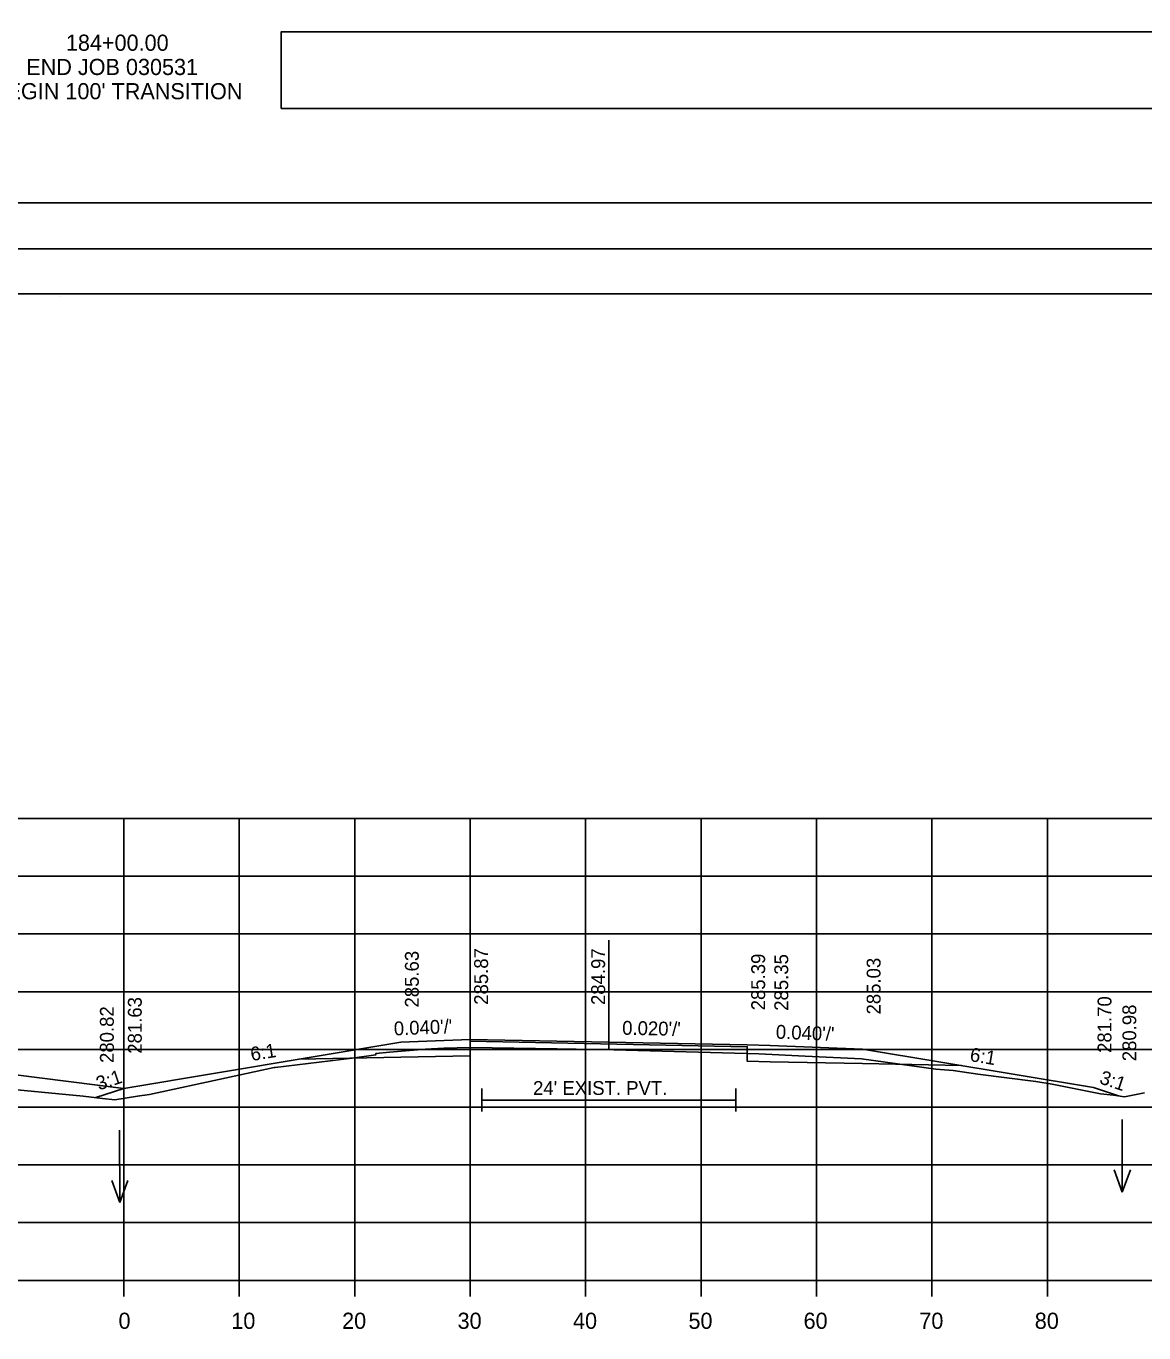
# Model space of a CAD drawing. Extents: x 285 to 4233, y -659 to 3710.
# Drawn here: x 1215.2 to 1312, y 2425 to 2538.2 of the extents above; entities that cross this region are included whole.
import ezdxf

# ---------------------------------------------------------------- set-up
doc = ezdxf.new("R2010")
doc.units = 0
for name, color, linetype in [('R_Alt Surface', 7, 'Continuous'), ('R_Axis', 7, 'Continuous'), ('R_Axis Annot', 7, 'Continuous'), ('R_Border', 7, 'Continuous'), ('R_Exist Surface', 7, 'Continuous'), ('R_Fin Surface', 7, 'Continuous'), ('R_Grid', 7, 'Continuous'), ('R_No Plot', 7, 'Continuous'), ('R_Water', 7, 'Continuous'), ('R_Water Annot', 7, 'Continuous'), ('R_Xsect Elev', 7, 'Continuous'), ('R_Xsect Slope', 7, 'Continuous')]:
    doc.layers.add(name, color=color, linetype=linetype)

msp = doc.modelspace()

# ---------------------------------------------------------------- linework, layer by layer
at = {"layer": 'R_Alt Surface'}
for points in [[(1238.84, 2448.75), (1247.68, 2448.93), (1253.68, 2449.05), (1253.68, 2449.05), (1253.68, 2450.3), (1277.68, 2449.82), (1277.68, 2448.57), (1279.68, 2448.53), (1287.68, 2448.37), (1296.24, 2448.2)], [(1254.68, 2446.21), (1254.68, 2444.21)], [(1276.68, 2446.21), (1276.68, 2444.21)], [(1254.68, 2445.21), (1276.68, 2445.21)]]:
    msp.add_lwpolyline(points, dxfattribs=at)
at = {"layer": 'R_Axis'}
for p, q in [((1073.68, 2429.59), (1373.68, 2429.59)), ((1223.68, 2428.19), (1223.68, 2429.59)), ((1233.68, 2428.19), (1233.68, 2429.59)), ((1243.68, 2428.19), (1243.68, 2429.59)), ((1253.68, 2428.19), (1253.68, 2429.59)), ((1263.68, 2428.19), (1263.68, 2429.59)), ((1273.68, 2428.19), (1273.68, 2429.59)), ((1283.68, 2428.19), (1283.68, 2429.59)), ((1293.68, 2428.19), (1293.68, 2429.59)), ((1303.68, 2428.19), (1303.68, 2429.59))]:
    msp.add_line(p, q, dxfattribs=at)
at = {"layer": 'R_Axis Annot'}
msp.add_lwpolyline([(1237.31, 2531.09), (1377.31, 2531.09), (1377.31, 2537.74), (1237.31, 2537.74)], close=True, dxfattribs=at)
at = {"layer": 'R_Border'}
for p, q in [((1381.86, 2522.93), (1065.68, 2522.93)), ((1065.68, 2515.05), (1381.86, 2515.05)), ((1218.2, 2514.79), (1218.2, 2514.79)), ((1218.2, 2514.79), (1218.2, 2514.79))]:
    msp.add_line(p, q, dxfattribs=at)
at = {"layer": 'R_Exist Surface'}
msp.add_lwpolyline([(1210.81, 2446.45), (1220.15, 2445.54), (1221.83, 2445.35), (1222.91, 2445.24), (1224.87, 2445.53), (1225.9, 2445.69), (1232.57, 2447.13), (1236.69, 2448.02), (1236.79, 2448.04), (1243.46, 2448.83), (1245.5, 2449.12), (1245.51, 2449.25), (1246.7, 2449.36), (1249.81, 2449.62), (1251.41, 2449.69), (1253.71, 2449.77), (1261.22, 2449.65), (1266.12, 2449.55), (1271.34, 2449.41), (1278.69, 2449.21), (1282.69, 2449.02), (1287.59, 2448.78), (1294.03, 2447.89), (1295.53, 2447.77), (1297.67, 2447.46), (1302.68, 2446.82), (1304.09, 2446.57), (1308.29, 2445.75), (1309.41, 2445.63), (1310.37, 2445.5), (1312.08, 2445.83)], dxfattribs=at)
at = {"layer": 'R_Fin Surface'}
for points in [[(1221.26, 2445.42), (1223.68, 2446.22), (1247.68, 2450.22), (1253.68, 2450.46), (1277.68, 2449.98), (1279.68, 2449.94), (1287.68, 2449.62), (1307.68, 2446.29), (1309.83, 2445.57)], [(1129.92, 2442.06), (1139.68, 2445.31), (1159.68, 2448.64), (1167.68, 2448.96), (1169.68, 2449), (1193.68, 2449.48), (1199.68, 2449.24), (1223.68, 2446.22)]]:
    msp.add_lwpolyline(points, dxfattribs=at)
at = {"layer": 'R_Grid'}
for p, q in [((1073.68, 2469.59), (1373.68, 2469.59)), ((1223.68, 2429.59), (1223.68, 2469.59)), ((1233.68, 2429.59), (1233.68, 2469.59)), ((1243.68, 2429.59), (1243.68, 2469.59)), ((1253.68, 2429.59), (1253.68, 2469.59)), ((1263.68, 2429.59), (1263.68, 2469.59)), ((1273.68, 2429.59), (1273.68, 2469.59)), ((1283.68, 2429.59), (1283.68, 2469.59)), ((1293.68, 2429.59), (1293.68, 2469.59)), ((1303.68, 2429.59), (1303.68, 2469.59)), ((1073.68, 2464.59), (1373.68, 2464.59)), ((1073.68, 2459.59), (1373.68, 2459.59)), ((1073.68, 2454.59), (1373.68, 2454.59)), ((1073.68, 2449.59), (1373.68, 2449.59)), ((1073.68, 2444.59), (1373.68, 2444.59)), ((1073.68, 2439.59), (1373.68, 2439.59)), ((1073.68, 2434.59), (1373.68, 2434.59)), ((1073.68, 2429.59), (1373.68, 2429.59))]:
    msp.add_line(p, q, dxfattribs=at)
at = {"layer": 'R_No Plot'}
msp.add_line((1053.28, 2518.95), (1386.61, 2518.95), dxfattribs=at)
msp.add_line((1053.28, 2518.95), (1386.61, 2518.95), dxfattribs=at)
for points in [[(1053.27, 2732.28), (1386.61, 2732.28), (1386.61, 2518.95), (1053.27, 2518.95)], [(1299.6, 2728.39), (1319.22, 2728.39), (1319.22, 2718.51), (1335.33, 2718.51), (1358.53, 2718.51), (1358.65, 2690.35), (1381.86, 2690.35), (1381.86, 2522.93), (1065.68, 2522.93), (1065.68, 2728.39)], [(1053.27, 2518.95), (1386.61, 2518.95), (1386.61, 2305.61), (1053.27, 2305.61)], [(1299.6, 2515.05), (1319.22, 2515.05), (1319.22, 2505.17), (1335.33, 2505.17), (1358.53, 2505.17), (1358.65, 2477.01), (1381.86, 2477.01), (1381.86, 2309.59), (1065.68, 2309.59), (1065.68, 2515.05)]]:
    msp.add_lwpolyline(points, close=True, dxfattribs=at)
at = {"layer": 'R_Water Annot'}
for p, q in [((1223.31, 2442.6), (1223.34, 2436.32)), ((1310.17, 2443.52), (1310.17, 2437.24)), ((1310.17, 2437.24), (1309.47, 2439.16)), ((1310.17, 2437.24), (1310.87, 2439.16)), ((1223.34, 2436.32), (1222.63, 2438.24)), ((1223.34, 2436.32), (1224.03, 2438.24))]:
    msp.add_line(p, q, dxfattribs=at)
at = {"layer": 'R_Xsect Elev'}
msp.add_line((1265.68, 2449.56), (1265.68, 2459.07), dxfattribs=at)

# ---------------------------------------------------------------- texts
at = {"layer": 'R_Axis Annot'}
for s, p in [('184+00.00', (1218.66, 2536.09)), ('END JOB 030531', (1215.23, 2533.99)), ("BEGIN 100' TRANSITION", (1212.27, 2531.89)), ('0', (1223.22, 2425.39)), ('10', (1232.99, 2425.39)), ('20', (1242.59, 2425.39)), ('30', (1252.59, 2425.39)), ('40', (1262.59, 2425.39)), ('50', (1272.59, 2425.39)), ('60', (1282.56, 2425.39)), ('70', (1292.59, 2425.39)), ('80', (1302.59, 2425.39))]:
    msp.add_text(s, height=1.4, dxfattribs=at).set_placement(p)
at = {"layer": 'R_Water'}
msp.add_text("24' EXIST. PVT.", height=1.2, dxfattribs=at).set_placement((1259.13, 2445.65))
at = {"layer": 'R_Xsect Elev'}
for s, p in [('285.63', (1249.23, 2453.22)), ('285.87', (1255.23, 2453.46)), ('284.97', (1265.37, 2453.44)), ('285.39', (1279.23, 2452.98)), ('285.35', (1281.23, 2452.94)), ('285.03', (1289.23, 2452.62)), ('281.63', (1225.23, 2449.22)), ('281.70', (1309.23, 2449.29)), ('280.82', (1222.81, 2448.42)), ('280.98', (1311.38, 2448.57))]:
    msp.add_text(s, height=1.2, rotation=90, dxfattribs=at).set_placement(p)
at = {"layer": 'R_Xsect Slope'}
for s, rotation, p in [("0.040'/'", 2.291, (1247.09, 2450.8)), ("0.020'/'", 358.8542, (1266.84, 2450.87)), ("0.040'/'", 357.7094, (1280.14, 2450.53)), ('6:1', 9.4622, (1234.75, 2448.58)), ('6:1', 350.5358, (1296.91, 2448.59)), ('3:1', 18.444, (1221.52, 2446.03)), ('3:1', 341.5688, (1308.12, 2446.67))]:
    msp.add_text(s, height=1.2, rotation=rotation, dxfattribs=at).set_placement(p)

doc.saveas('drawing.dxf')
